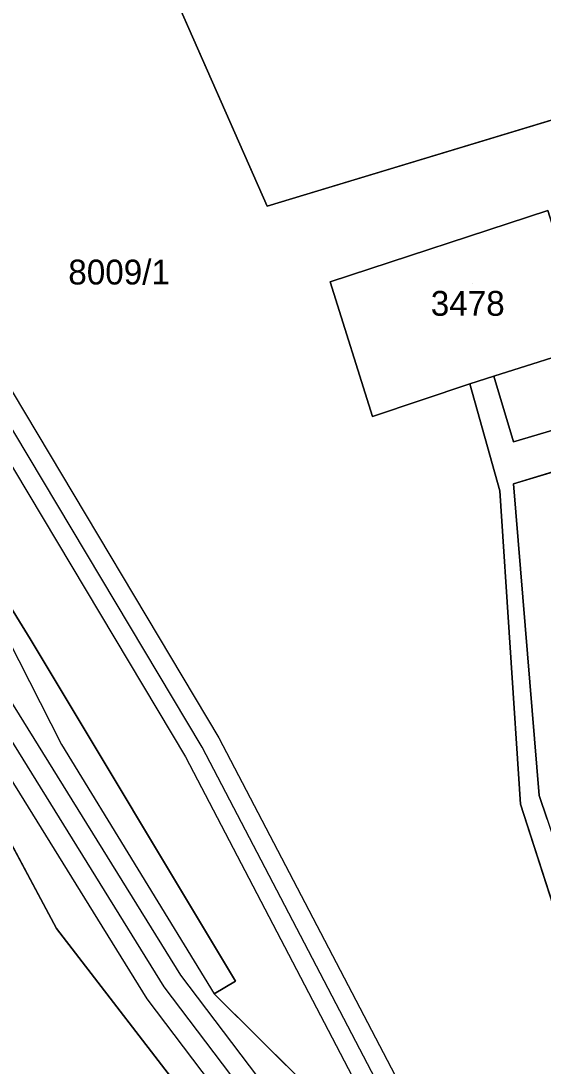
# Model space of a CAD drawing. Extents: x -264070 to -262271, y -1238894 to -1238141.
# Drawn here: x -262913.5 to -262871.5, y -1238496.4 to -1238412.2 of the extents above; entities that cross this region are included whole.
import ezdxf

# ---------------------------------------------------------------- set-up
doc = ezdxf.new("R2010")
doc.units = 0
for name, color, linetype in [('body_kn', 7, 'Continuous'), ('kladpar_druhypozemkov', 7, 'Continuous'), ('kladpar_hranice', 7, 'Continuous'), ('kladpar_parcelnecisla', 7, 'Continuous'), ('kladpar_plochy', 7, 'Continuous'), ('tarchy_linie', 7, 'Continuous'), ('zappar_hrandruhpozemk', 7, 'Continuous')]:
    doc.layers.add(name, color=color, linetype=linetype)

msp = doc.modelspace()

# ---------------------------------------------------------------- linework, layer by layer
at = {"layer": 'body_kn'}
for p, q in [((-262893.7, -1238427.13), (-262893.7, -1238427.13)), ((-262888.61, -1238433.21), (-262888.61, -1238433.21)), ((-262875.45, -1238440.82), (-262875.45, -1238440.82)), ((-262877.38, -1238441.43), (-262877.38, -1238441.43)), ((-262885.22, -1238444.06), (-262885.22, -1238444.06)), ((-262873.87, -1238446.1), (-262873.87, -1238446.1)), ((-262874.97, -1238450.05), (-262874.97, -1238450.05)), ((-262873.85, -1238449.49), (-262873.85, -1238449.49)), ((-262912.76, -1238461.97), (-262912.76, -1238461.97)), ((-262897.57, -1238469.94), (-262897.57, -1238469.94)), ((-262910.25, -1238470.48), (-262910.25, -1238470.48)), ((-262898.92, -1238470.7), (-262898.92, -1238470.7)), ((-262900.27, -1238471.46), (-262900.27, -1238471.46)), ((-262900.27, -1238471.46), (-262900.27, -1238471.46)), ((-262873.29, -1238475.29), (-262873.29, -1238475.29)), ((-262871.8, -1238474.58), (-262871.8, -1238474.58)), ((-262910.65, -1238485.29), (-262910.65, -1238485.29)), ((-262900.64, -1238489.06), (-262900.64, -1238489.06)), ((-262896.25, -1238489.53), (-262896.25, -1238489.53)), ((-262902, -1238490), (-262902, -1238490)), ((-262903.36, -1238490.94), (-262903.36, -1238490.94)), ((-262897.95, -1238490.56), (-262897.95, -1238490.56))]:
    msp.add_line(p, q, dxfattribs=at)
at = {"layer": 'kladpar_druhypozemkov'}
for p, q in [((-262905.15, -1238431.63), (-262905.15, -1238431.63)), ((-262877.13, -1238433.35), (-262877.13, -1238433.35))]:
    msp.add_line(p, q, dxfattribs=at)
at = {"layer": 'kladpar_hranice'}
for points in [[(-262813.03, -1238423.69), (-262816.48, -1238412.84), (-262832.44, -1238417.74), (-262850.86, -1238423.39), (-262870.49, -1238429.42), (-262871.1, -1238427.48), (-262888.61, -1238433.21), (-262885.22, -1238444.06), (-262877.38, -1238441.43), (-262874.97, -1238450.05), (-262873.29, -1238475.29), (-262869.12, -1238488.27), (-262868.55, -1238519.74), (-262897.95, -1238490.56), (-262896.25, -1238489.53), (-262912.76, -1238461.97), (-262925.07, -1238441.97), (-262929.57, -1238426.37), (-262924.66, -1238395.24), (-262923.4, -1238385.27), (-262921.26, -1238376.48), (-262918.98, -1238368.62), (-262909.71, -1238368.87)], [(-262909.71, -1238368.87), (-262911.88, -1238371.13), (-262911.45, -1238387.23), (-262909.41, -1238391.43), (-262893.7, -1238427.13), (-262822.27, -1238405.46), (-262822.23, -1238405.6), (-262818.44, -1238404.46), (-262818.88, -1238403.01), (-262820.13, -1238398.69), (-262816.62, -1238397.76), (-262815.66, -1238397.1), (-262814.98, -1238396.34), (-262814.33, -1238395.23), (-262809.3, -1238407.15), (-262801.71, -1238424.83), (-262811.78, -1238427.78), (-262813.03, -1238423.69)], [(-262822.27, -1238405.46), (-262893.7, -1238427.13), (-262909.41, -1238391.43)], [(-262840.63, -1238432.34), (-262838.71, -1238431.74), (-262828.94, -1238428.68), (-262822.31, -1238426.59), (-262820.27, -1238425.96), (-262813.03, -1238423.69), (-262811.78, -1238427.78), (-262819.19, -1238429.96), (-262821.25, -1238430.56), (-262837.63, -1238435.36), (-262838.66, -1238435.66), (-262839.65, -1238435.96), (-262856.5, -1238440.95), (-262858.47, -1238441.53), (-262873.87, -1238446.1), (-262875.45, -1238440.82), (-262867.64, -1238438.35), (-262866.93, -1238440.58), (-262859.43, -1238438.23), (-262857.28, -1238437.56), (-262847.74, -1238434.56), (-262840.63, -1238432.34)], [(-262839.65, -1238435.96), (-262838.66, -1238435.66), (-262837.63, -1238435.36), (-262821.25, -1238430.56), (-262819.19, -1238429.96), (-262811.78, -1238427.78), (-262801.71, -1238424.83), (-262800.89, -1238426.81), (-262841.06, -1238439.47), (-262873.85, -1238449.49), (-262871.8, -1238474.58), (-262871.16, -1238476.48), (-262867.65, -1238486.97), (-262867.28, -1238488.07), (-262866.91, -1238496.29), (-262866.54, -1238519.8)], [(-262871.1, -1238427.48), (-262870.49, -1238429.42), (-262867.64, -1238438.35), (-262875.45, -1238440.82), (-262877.38, -1238441.43), (-262885.22, -1238444.06), (-262888.61, -1238433.21), (-262871.1, -1238427.48)], [(-262868.55, -1238519.74), (-262869.12, -1238488.27), (-262873.29, -1238475.29), (-262874.97, -1238450.05), (-262877.38, -1238441.43), (-262875.45, -1238440.82), (-262873.87, -1238446.1), (-262858.47, -1238441.53), (-262856.5, -1238440.95), (-262839.65, -1238435.96)], [(-262871.16, -1238476.48), (-262871.8, -1238474.58), (-262873.85, -1238449.49), (-262841.06, -1238439.47)], [(-262925.07, -1238441.97), (-262912.76, -1238461.97), (-262896.25, -1238489.53), (-262897.95, -1238490.56), (-262868.55, -1238519.74), (-262867.87, -1238520.38), (-262866.64, -1238521.55), (-262860.16, -1238536.84), (-262857.95, -1238542.13), (-262857.89, -1238542.25), (-262856.46, -1238545.57), (-262847.5, -1238566.36), (-262843.22, -1238576.41), (-262823.83, -1238621.93), (-262815.95, -1238634.93), (-262813.8, -1238638.49), (-262812.89, -1238639.95), (-262812.14, -1238640.8)], [(-262931.12, -1238447), (-262910.65, -1238485.29), (-262899.41, -1238499.89), (-262881.1, -1238525.16), (-262880.04, -1238526.83)], [(-262819.3, -1238659.58), (-262841.29, -1238605.19), (-262855.68, -1238573.6), (-262880.04, -1238526.83), (-262881.1, -1238525.16), (-262899.41, -1238499.89), (-262910.65, -1238485.29), (-262931.12, -1238447)]]:
    msp.add_lwpolyline(points, dxfattribs=at)
at = {"layer": 'kladpar_plochy'}
for p, q in [((-262909.41, -1238391.43), (-262893.7, -1238427.13)), ((-262893.7, -1238427.13), (-262822.27, -1238405.46)), ((-262871.1, -1238427.48), (-262888.61, -1238433.21)), ((-262888.61, -1238433.21), (-262885.22, -1238444.06)), ((-262873.85, -1238449.49), (-262841.06, -1238439.47)), ((-262885.22, -1238444.06), (-262877.38, -1238441.43)), ((-262877.38, -1238441.43), (-262874.97, -1238450.05)), ((-262912.76, -1238461.97), (-262925.07, -1238441.97)), ((-262931.12, -1238447), (-262910.65, -1238485.29)), ((-262874.97, -1238450.05), (-262873.29, -1238475.29)), ((-262871.8, -1238474.58), (-262873.85, -1238449.49)), ((-262896.25, -1238489.53), (-262912.76, -1238461.97)), ((-262873.29, -1238475.29), (-262869.12, -1238488.27)), ((-262871.16, -1238476.48), (-262871.8, -1238474.58)), ((-262910.65, -1238485.29), (-262899.41, -1238499.89)), ((-262897.95, -1238490.56), (-262896.25, -1238489.53)), ((-262868.55, -1238519.74), (-262897.95, -1238490.56))]:
    msp.add_line(p, q, dxfattribs=at)
for points in [[(-262822.27, -1238405.46), (-262893.7, -1238427.13), (-262909.41, -1238391.43)], [(-262841.06, -1238439.47), (-262873.85, -1238449.49), (-262871.8, -1238474.58), (-262871.16, -1238476.48)], [(-262869.12, -1238488.27), (-262873.29, -1238475.29), (-262874.97, -1238450.05), (-262877.38, -1238441.43), (-262875.45, -1238440.82), (-262873.87, -1238446.1), (-262858.47, -1238441.53)], [(-262925.07, -1238441.97), (-262912.76, -1238461.97), (-262896.25, -1238489.53), (-262897.95, -1238490.56), (-262868.55, -1238519.74), (-262867.87, -1238520.38), (-262866.64, -1238521.55), (-262860.16, -1238536.84), (-262857.95, -1238542.13), (-262857.89, -1238542.25), (-262856.46, -1238545.57), (-262847.5, -1238566.36), (-262843.22, -1238576.41), (-262823.83, -1238621.93), (-262815.95, -1238634.93), (-262813.8, -1238638.49), (-262812.89, -1238639.95), (-262812.14, -1238640.8)], [(-262819.3, -1238659.58), (-262841.29, -1238605.19), (-262855.68, -1238573.6), (-262880.04, -1238526.83), (-262881.1, -1238525.16), (-262899.41, -1238499.89), (-262910.65, -1238485.29), (-262931.12, -1238447)]]:
    msp.add_lwpolyline(points, dxfattribs=at)
for points in [[(-262840.63, -1238432.34), (-262838.71, -1238431.74), (-262828.94, -1238428.68), (-262822.31, -1238426.59), (-262820.27, -1238425.96), (-262813.03, -1238423.69), (-262811.78, -1238427.78), (-262819.19, -1238429.96), (-262821.25, -1238430.56), (-262837.63, -1238435.36), (-262838.66, -1238435.66), (-262839.65, -1238435.96), (-262856.5, -1238440.95), (-262858.47, -1238441.53), (-262873.87, -1238446.1), (-262875.45, -1238440.82), (-262867.64, -1238438.35), (-262866.93, -1238440.58), (-262859.43, -1238438.23), (-262857.28, -1238437.56), (-262847.74, -1238434.56)], [(-262871.1, -1238427.48), (-262870.49, -1238429.42), (-262867.64, -1238438.35), (-262875.45, -1238440.82), (-262877.38, -1238441.43), (-262885.22, -1238444.06), (-262888.61, -1238433.21)]]:
    msp.add_lwpolyline(points, close=True, dxfattribs=at)
at = {"layer": 'tarchy_linie'}
for points in [[(-262782.79, -1238737.49), (-262819.96, -1238648.88), (-262858.02, -1238549.05), (-262898.92, -1238470.7), (-262935.04, -1238410.22), (-262934.77, -1238396.84), (-262927.28, -1238359.37), (-262901.86, -1238273.51), (-262894.05, -1238251.13)], [(-262892.23, -1238250.77), (-262903.56, -1238282.44), (-262914.22, -1238322.11), (-262925.77, -1238361.47), (-262932, -1238411), (-262933.07, -1238420.81), (-262929.88, -1238445), (-262902, -1238490), (-262879.2, -1238520.11), (-262865.84, -1238538.82), (-262846.84, -1238581.58), (-262829.05, -1238624.25), (-262812.41, -1238667.65), (-262795.14, -1238711.11), (-262786, -1238738.54)], [(-262930.72, -1238414.44), (-262897.57, -1238469.94), (-262856.6, -1238548.41), (-262832.24, -1238612.32), (-262827.52, -1238623.64), (-262818.64, -1238646.8)], [(-262900.27, -1238471.46), (-262868.65, -1238532.05), (-262877.87, -1238519.13), (-262900.64, -1238489.06), (-262928.29, -1238444.44), (-262931.41, -1238420.8), (-262931.27, -1238419.55), (-262900.27, -1238471.46)], [(-262821.4, -1238649.46), (-262832.9, -1238619.29), (-262848.36, -1238582.23), (-262867.28, -1238539.64), (-262880.53, -1238521.09), (-262903.36, -1238490.94), (-262931.47, -1238445.57)]]:
    msp.add_lwpolyline(points, dxfattribs=at)
at = {"layer": 'zappar_hrandruhpozemk'}
for p, q in [((-262917.3, -1238456.62), (-262910.25, -1238470.48)), ((-262910.25, -1238470.48), (-262897.95, -1238490.56))]:
    msp.add_line(p, q, dxfattribs=at)

# ---------------------------------------------------------------- texts
at = {"layer": 'kladpar_parcelnecisla'}
for s, p in [('8009/1', (-262909.695, -1238433.43)), ('3478', (-262880.519, -1238435.95))]:
    msp.add_text(s, height=2, dxfattribs=at).set_placement(p)

doc.saveas('drawing.dxf')
